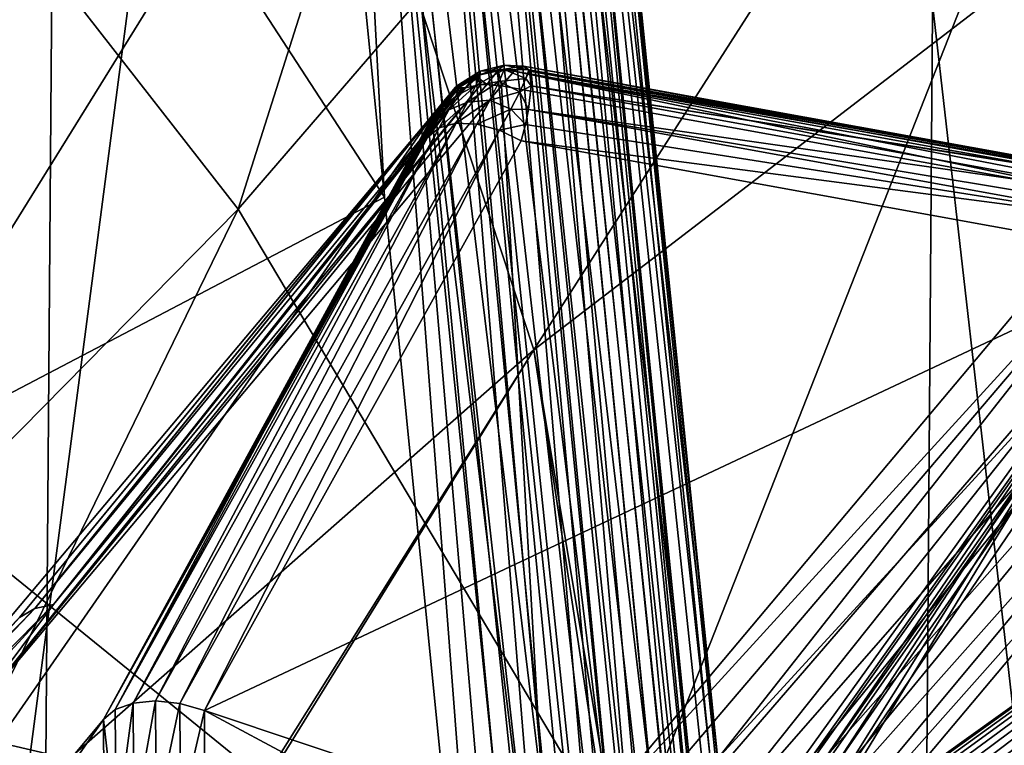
# Model space of a CAD drawing. Header units: metres. Extents: x -109 to 109, y -78 to 121.
# Tile 574 of 656: x 19.421 to 20.67, y -60.123 to -59.203. Entities that reach past the tile are written whole.
import ezdxf

# ---------------------------------------------------------------- set-up
doc = ezdxf.new("R2010")
doc.units = ezdxf.units.M
doc.layers.add('solid_508554_SW0001', color=7, linetype='CONTINUOUS')

msp = doc.modelspace()

# ---------------------------------------------------------------- linework, layer by layer
at = {"layer": 'solid_508554_SW0001'}
for points in [[(20.787945, -61.015335, 18.419571), (20.886244, -49.139118, 11.483312), (19.532137, -50.021473, 9.955032)], [(22.10779, -50.006721, 9.991055), (22.009151, -62.147335, 17.084723), (20.549397, -63.05127, 15.519059)], [(20.641497, -50.914703, 8.418381), (22.10779, -50.006721, 9.991055), (20.549397, -63.05127, 15.519059)], [(19.440199, -61.893547, 16.898468), (19.532137, -50.021473, 9.955032), (18.029377, -50.841457, 8.534774)], [(19.440199, -61.893547, 16.898468), (20.787945, -61.015335, 18.419571), (19.532137, -50.021473, 9.955032)], [(17.94449, -62.709686, 15.484874), (19.440199, -61.893547, 16.898468), (18.029377, -50.841457, 8.534774)], [(20.641497, -50.914703, 8.418381), (20.549397, -63.05127, 15.519059), (18.941591, -63.890049, 14.066255)], [(19.02648, -51.757244, 6.959062), (20.641497, -50.914703, 8.418381), (18.941591, -63.890049, 14.066255)], [(19.072004, -58.641312, 43.516521), (19.697702, -59.443077, 42.127827), (20.524817, -56.840313, 43.212563)], [(19.697702, -59.443077, 42.127827), (21.198177, -57.703152, 41.718082), (20.524817, -56.840313, 43.212563)], [(18.751398, -59.372459, 35.027596), (19.716505, -57.156048, 33.695839), (19.25651, -57.156048, 33.695839)], [(18.751398, -59.372459, 35.027596), (19.88336, -58.791054, 34.678253), (19.716505, -57.156048, 33.695839)], [(20.07741, -60.383686, 35.633266), (19.716505, -57.156048, 33.695839), (19.88336, -58.791054, 34.678253)], [(20.103622, -60.344654, 35.604237), (19.793995, -57.157391, 33.684738), (19.716505, -57.156048, 33.695839)], [(20.07741, -60.383686, 35.633266), (20.103622, -60.344654, 35.604237), (19.716505, -57.156048, 33.695839)], [(20.172499, -60.249714, 35.51326), (19.866192, -57.169052, 33.656834), (19.793995, -57.157391, 33.684738)], [(20.151587, -60.27718, 35.543308), (20.172499, -60.249714, 35.51326), (19.793995, -57.157391, 33.684738)], [(20.128616, -60.308735, 35.573765), (20.151587, -60.27718, 35.543308), (19.793995, -57.157391, 33.684738)], [(20.103622, -60.344654, 35.604237), (20.128616, -60.308735, 35.573765), (19.793995, -57.157391, 33.684738)], [(20.224092, -60.188705, 35.427437), (19.928188, -57.190239, 33.614033), (19.866192, -57.169052, 33.656834)], [(20.208633, -60.205788, 35.455212), (20.224092, -60.188705, 35.427437), (19.866192, -57.169052, 33.656834)], [(20.191471, -60.226036, 35.48386), (20.208633, -60.205788, 35.455212), (19.866192, -57.169052, 33.656834)], [(20.172499, -60.249714, 35.51326), (20.191471, -60.226036, 35.48386), (19.866192, -57.169052, 33.656834)], [(20.270782, -60.147167, 35.326397), (19.975769, -57.219501, 33.55925), (19.928188, -57.190239, 33.614033)], [(20.250313, -60.162987, 35.374752), (20.270782, -60.147167, 35.326397), (19.928188, -57.190239, 33.614033)], [(20.237965, -60.174492, 35.40057), (20.250313, -60.162987, 35.374752), (19.928188, -57.190239, 33.614033)], [(20.224092, -60.188705, 35.427437), (20.237965, -60.174492, 35.40057), (19.928188, -57.190239, 33.614033)], [(20.296869, -60.139145, 35.244602), (20.005709, -57.254852, 33.496216), (19.975769, -57.219501, 33.55925)], [(20.286093, -60.139732, 35.282909), (20.296869, -60.139145, 35.244602), (19.975769, -57.219501, 33.55925)], [(20.270782, -60.147167, 35.326397), (20.286093, -60.139732, 35.282909), (19.975769, -57.219501, 33.55925)], [(20.005709, -57.254852, 33.496216), (20.309111, -60.166344, 35.155151), (20.015972, -57.293892, 33.429207)], [(20.307829, -60.153229, 35.181454), (20.309111, -60.166344, 35.155151), (20.005709, -57.254852, 33.496216)], [(20.303881, -60.143963, 35.211109), (20.307829, -60.153229, 35.181454), (20.005709, -57.254852, 33.496216)], [(20.296869, -60.139145, 35.244602), (20.303881, -60.143963, 35.211109), (20.005709, -57.254852, 33.496216)], [(20.309111, -60.166344, 35.155151), (20.015972, -57.597488, 32.903362), (20.015972, -57.293892, 33.429207)], [(20.072819, -59.621681, 37.295662), (19.809559, -58.823067, 38.678905), (21.434811, -57.493744, 37.396133)], [(20.072819, -59.621681, 37.295662), (21.434811, -57.493744, 37.396133), (21.664719, -58.400303, 35.825932)], [(20.303858, -60.5658, 34.480549), (20.005718, -57.635983, 32.836079), (20.015972, -57.597488, 32.903362)], [(20.309111, -60.166344, 35.155151), (20.309111, -60.528427, 34.528008), (20.015972, -57.597488, 32.903362)], [(20.307817, -60.544724, 34.503399), (20.015972, -57.597488, 32.903362), (20.309111, -60.528427, 34.528008)], [(20.307817, -60.544724, 34.503399), (20.303858, -60.5658, 34.480549), (20.015972, -57.597488, 32.903362)], [(20.286028, -60.625946, 34.440994), (19.975786, -57.672901, 32.773941), (20.005718, -57.635983, 32.836079)], [(20.296827, -60.592438, 34.459629), (20.286028, -60.625946, 34.440994), (20.005718, -57.635983, 32.836079)], [(20.303858, -60.5658, 34.480549), (20.296827, -60.592438, 34.459629), (20.005718, -57.635983, 32.836079)], [(20.237858, -60.745277, 34.412338), (19.928205, -57.705715, 32.721199), (19.975786, -57.672901, 32.773941)], [(20.250206, -60.717171, 34.415264), (20.237858, -60.745277, 34.412338), (19.975786, -57.672901, 32.773941)], [(20.270691, -60.667377, 34.425705), (20.250206, -60.717171, 34.415264), (19.975786, -57.672901, 32.773941)], [(20.286028, -60.625946, 34.440994), (20.270691, -60.667377, 34.425705), (19.975786, -57.672901, 32.773941)], [(19.697702, -59.443077, 42.127827), (20.188845, -60.267937, 40.699127), (21.198177, -57.703152, 41.718082)], [(20.191395, -60.843094, 34.415367), (19.866207, -57.732197, 32.681442), (19.928205, -57.705715, 32.721199)], [(20.208542, -60.808197, 34.412148), (20.191395, -60.843094, 34.415367), (19.928205, -57.705715, 32.721199)], [(20.223991, -60.775631, 34.411228), (20.208542, -60.808197, 34.412148), (19.928205, -57.705715, 32.721199)], [(20.237858, -60.745277, 34.412338), (20.223991, -60.775631, 34.411228), (19.928205, -57.705715, 32.721199)], [(20.188845, -60.267937, 40.699127), (21.726734, -58.590847, 40.180553), (21.198177, -57.703152, 41.718082)], [(20.128633, -60.96212, 34.442005), (19.794003, -57.750534, 32.657387), (19.866207, -57.732197, 32.681442)], [(20.151569, -60.920029, 34.429924), (20.128633, -60.96212, 34.442005), (19.866207, -57.732197, 32.681442)], [(20.172441, -60.880348, 34.421173), (20.151569, -60.920029, 34.429924), (19.866207, -57.732197, 32.681442)], [(20.191395, -60.843094, 34.415367), (20.172441, -60.880348, 34.421173), (19.866207, -57.732197, 32.681442)], [(19.88336, -59.427773, 33.57542), (18.751396, -60.021019, 33.904263), (18.796524, -57.75948, 32.650669)], [(19.88336, -59.427773, 33.57542), (18.796524, -57.75948, 32.650669), (19.716505, -57.75948, 32.650669)], [(19.794003, -57.750534, 32.657387), (19.88336, -59.427773, 33.57542), (19.716505, -57.75948, 32.650669)], [(19.794003, -57.750534, 32.657387), (20.050219, -61.096073, 34.500172), (19.88336, -59.427773, 33.57542)], [(20.077448, -61.051094, 34.477142), (20.050219, -61.096073, 34.500172), (19.794003, -57.750534, 32.657387)], [(20.103666, -61.006424, 34.457855), (20.077448, -61.051094, 34.477142), (19.794003, -57.750534, 32.657387)], [(20.128633, -60.96212, 34.442005), (20.103666, -61.006424, 34.457855), (19.794003, -57.750534, 32.657387)], [(18.123714, -60.291103, 39.449963), (19.419413, -58.037533, 40.039486), (19.809559, -58.823067, 38.678905)], [(20.207659, -60.42757, 35.899399), (20.072819, -59.621681, 37.295662), (21.664719, -58.400303, 35.825932)], [(20.250483, -60.389439, 35.872711), (20.207659, -60.42757, 35.899399), (21.664719, -58.400303, 35.825932)], [(20.292637, -60.354073, 35.842682), (20.250483, -60.389439, 35.872711), (21.664719, -58.400303, 35.825932)], [(20.305771, -60.343502, 35.832539), (20.292637, -60.354073, 35.842682), (21.664719, -58.400303, 35.825932)], [(20.33852, -60.318123, 35.805565), (20.305771, -60.343502, 35.832539), (21.664719, -58.400303, 35.825932)], [(20.38228, -60.286533, 35.765503), (20.33852, -60.318123, 35.805565), (21.664719, -58.400303, 35.825932)], [(20.38228, -60.286533, 35.765503), (21.664719, -58.400303, 35.825932), (21.741535, -59.313309, 34.244556)], [(20.188845, -60.267937, 40.699127), (20.542078, -61.110256, 39.240185), (21.726734, -58.590847, 40.180553)], [(20.542078, -61.110256, 39.240185), (22.106874, -59.49733, 38.610474), (21.726734, -58.590847, 40.180553)], [(18.073944, -61.090916, 42.435535), (19.697702, -59.443077, 42.127827), (19.072004, -58.641312, 43.516521)], [(18.751398, -59.372459, 35.027596), (20.050219, -60.426064, 35.660664), (19.88336, -58.791054, 34.678253)], [(19.88336, -58.791054, 34.678253), (20.050219, -60.426064, 35.660664), (20.07741, -60.383686, 35.633266)], [(18.123714, -60.291103, 39.449963), (19.809559, -58.823067, 38.678905), (18.404993, -61.088379, 38.069042)], [(18.404993, -61.088379, 38.069042), (19.809559, -58.823067, 38.678905), (20.072819, -59.621681, 37.295662)], [(19.978525, -59.284439, 25.716909), (20.004976, -59.268093, 25.714842), (19.998623, -59.273479, 25.672361)], [(19.978525, -59.284439, 25.716909), (19.978601, -59.288342, 25.751955), (20.004976, -59.268093, 25.714842)], [(19.978601, -59.288342, 25.751955), (20.005075, -59.272789, 25.757284), (20.004976, -59.268093, 25.714842)], [(19.998623, -59.273479, 25.672361), (20.027884, -59.266899, 25.663898), (20.013514, -59.284931, 25.619358)], [(19.998623, -59.273479, 25.672361), (20.004976, -59.268093, 25.714842), (20.027884, -59.266899, 25.663898)], [(19.999466, -59.286385, 25.796736), (20.028938, -59.281399, 25.805546), (20.035282, -59.266033, 25.760878)], [(20.005075, -59.272789, 25.757284), (19.999466, -59.286385, 25.796736), (20.035282, -59.266033, 25.760878)], [(20.004976, -59.268093, 25.714842), (20.035164, -59.260712, 25.712543), (20.027884, -59.266899, 25.663898)], [(20.004976, -59.268093, 25.714842), (20.005075, -59.272789, 25.757284), (20.035164, -59.260712, 25.712543)], [(20.005075, -59.272789, 25.757284), (20.035282, -59.266033, 25.760878), (20.035164, -59.260712, 25.712543)], [(20.013514, -59.284931, 25.619358), (20.027884, -59.266899, 25.663898), (20.031857, -59.286671, 25.612473)], [(20.027884, -59.266899, 25.663898), (20.035164, -59.260712, 25.712543), (20.060026, -59.261864, 25.707077)], [(20.027884, -59.266899, 25.663898), (20.060026, -59.261864, 25.707077), (20.047892, -59.268269, 25.657421)], [(20.027884, -59.266899, 25.663898), (20.047892, -59.268269, 25.657421), (20.031857, -59.286671, 25.612473)], [(20.035282, -59.266033, 25.760878), (20.028938, -59.281399, 25.805546), (20.063025, -59.277328, 25.791519)], [(20.047892, -59.268269, 25.657421), (20.807714, -59.427101, 25.369244), (20.031857, -59.286671, 25.612473)], [(20.035164, -59.260712, 25.712543), (20.066751, -59.266521, 25.751608), (20.060026, -59.261864, 25.707077)], [(20.035164, -59.260712, 25.712543), (20.035282, -59.266033, 25.760878), (20.066751, -59.266521, 25.751608)], [(20.035282, -59.266033, 25.760878), (20.063025, -59.277328, 25.791519), (20.066751, -59.266521, 25.751608)], [(20.047892, -59.268269, 25.657421), (20.060026, -59.261864, 25.707077), (20.833263, -59.404472, 25.437679)], [(20.047892, -59.268269, 25.657421), (20.816408, -59.416508, 25.390865), (20.807714, -59.427101, 25.369244)], [(20.047892, -59.268269, 25.657421), (20.824949, -59.408936, 25.413738), (20.816408, -59.416508, 25.390865)], [(20.047892, -59.268269, 25.657421), (20.833263, -59.404472, 25.437679), (20.824949, -59.408936, 25.413738)], [(20.060026, -59.261864, 25.707077), (20.84123, -59.403252, 25.462387), (20.833263, -59.404472, 25.437679)], [(20.060026, -59.261864, 25.707077), (20.066751, -59.266521, 25.751608), (20.84123, -59.403252, 25.462387)], [(20.063025, -59.277328, 25.791519), (20.067432, -59.268063, 25.758345), (20.066751, -59.266521, 25.751608)], [(20.063025, -59.277328, 25.791519), (20.069521, -59.286743, 25.807858), (20.067432, -59.268063, 25.758345)], [(20.066751, -59.266521, 25.751608), (20.848688, -59.405392, 25.487411), (20.84123, -59.403252, 25.462387)], [(20.066751, -59.266521, 25.751608), (20.067432, -59.268063, 25.758345), (20.848688, -59.405392, 25.487411)], [(20.067432, -59.268063, 25.758345), (20.855459, -59.410896, 25.512188), (20.848688, -59.405392, 25.487411)], [(20.067432, -59.268063, 25.758345), (20.069521, -59.286743, 25.807858), (20.855459, -59.410896, 25.512188)], [(19.973331, -59.288822, 25.682159), (19.998623, -59.273479, 25.672361), (19.986116, -59.289169, 25.633591)], [(19.973331, -59.288822, 25.682159), (19.978525, -59.284439, 25.716909), (19.998623, -59.273479, 25.672361)], [(19.973919, -59.299706, 25.784861), (19.999466, -59.286385, 25.796736), (20.005075, -59.272789, 25.757284)], [(19.978601, -59.288342, 25.751955), (19.973919, -59.299706, 25.784861), (20.005075, -59.272789, 25.757284)], [(20.005686, -59.285244, 25.622906), (19.986116, -59.289169, 25.633591), (19.998623, -59.273479, 25.672361)], [(19.988951, -59.307384, 25.831139), (20.017097, -59.305038, 25.844307), (20.028938, -59.281399, 25.805546)], [(19.999466, -59.286385, 25.796736), (19.988951, -59.307384, 25.831139), (20.028938, -59.281399, 25.805546)], [(20.005686, -59.285244, 25.622906), (19.998623, -59.273479, 25.672361), (20.013514, -59.284931, 25.619358)], [(20.028938, -59.281399, 25.805546), (20.017097, -59.305038, 25.844307), (20.055103, -59.294292, 25.827726)], [(20.028938, -59.281399, 25.805546), (20.055103, -59.294292, 25.827726), (20.063025, -59.277328, 25.791519)], [(20.055103, -59.294292, 25.827726), (20.069521, -59.286743, 25.807858), (20.063025, -59.277328, 25.791519)], [(20.013514, -59.284931, 25.619358), (20.031857, -59.286671, 25.612473), (19.341448, -60.107162, 24.191343)], [(20.005686, -59.285244, 25.622906), (20.013514, -59.284931, 25.619358), (19.341448, -60.107162, 24.191343)], [(19.463596, -59.944637, 24.480799), (20.005686, -59.285244, 25.622906), (19.341448, -60.107162, 24.191343)], [(19.341448, -60.107162, 24.191343), (20.031857, -59.286671, 25.612473), (20.089354, -60.281391, 23.88957)], [(19.440094, -59.949448, 24.495804), (19.963161, -59.301575, 25.650627), (19.981529, -59.290848, 25.636532)], [(19.440094, -59.949448, 24.495804), (19.981529, -59.290848, 25.636532), (19.463596, -59.944637, 24.480799)], [(19.463596, -59.944637, 24.480799), (19.986116, -59.289169, 25.633591), (20.005686, -59.285244, 25.622906)], [(19.463596, -59.944637, 24.480799), (19.981529, -59.290848, 25.636532), (19.986116, -59.289169, 25.633591)], [(19.973331, -59.288822, 25.682159), (19.951521, -59.314896, 25.681198), (19.955103, -59.310707, 25.694902)], [(19.963161, -59.301575, 25.650627), (19.951521, -59.314896, 25.681198), (19.973331, -59.288822, 25.682159)], [(19.973331, -59.288822, 25.682159), (19.955103, -59.310707, 25.694902), (19.957561, -59.308437, 25.709585)], [(19.978601, -59.288342, 25.751955), (19.958757, -59.310135, 25.740925), (19.957335, -59.314293, 25.756937)], [(19.978601, -59.288342, 25.751955), (19.957335, -59.314293, 25.756937), (19.973919, -59.299706, 25.784861)], [(19.978525, -59.284439, 25.716909), (19.957561, -59.308437, 25.709585), (19.958809, -59.308208, 25.725021)], [(19.973331, -59.288822, 25.682159), (19.957561, -59.308437, 25.709585), (19.978525, -59.284439, 25.716909)], [(19.978525, -59.284439, 25.716909), (19.958809, -59.308208, 25.725021), (19.958757, -59.310135, 25.740925)], [(19.978525, -59.284439, 25.716909), (19.958757, -59.310135, 25.740925), (19.978601, -59.288342, 25.751955)], [(19.981529, -59.290848, 25.636532), (19.963161, -59.301575, 25.650627), (19.973331, -59.288822, 25.682159)], [(19.965075, -59.317383, 25.813787), (19.988951, -59.307384, 25.831139), (19.999466, -59.286385, 25.796736)], [(19.973919, -59.299706, 25.784861), (19.965075, -59.317383, 25.813787), (19.999466, -59.286385, 25.796736)], [(19.981529, -59.290848, 25.636532), (19.973331, -59.288822, 25.682159), (19.986116, -59.289169, 25.633591)], [(20.017097, -59.305038, 25.844307), (20.043667, -59.316467, 25.859324), (20.055103, -59.294292, 25.827726)], [(20.031857, -59.286671, 25.612473), (20.807714, -59.427101, 25.369244), (20.089354, -60.281391, 23.88957)], [(20.043667, -59.316467, 25.859324), (20.066031, -59.316914, 25.852142), (20.055103, -59.294292, 25.827726)], [(20.055103, -59.294292, 25.827726), (20.066031, -59.316914, 25.852142), (20.069521, -59.286743, 25.807858)], [(20.069521, -59.286743, 25.807858), (20.066031, -59.316914, 25.852142), (20.866396, -59.431454, 25.558945)], [(20.069521, -59.286743, 25.807858), (20.856262, -59.411831, 25.515293), (20.855459, -59.410896, 25.512188)], [(20.069521, -59.286743, 25.807858), (20.866396, -59.431454, 25.558945), (20.856262, -59.411831, 25.515293)], [(19.420513, -59.960987, 24.512655), (19.946928, -59.320854, 25.668741), (19.961403, -59.303051, 25.652235)], [(19.420513, -59.960987, 24.512655), (19.961403, -59.303051, 25.652235), (19.440094, -59.949448, 24.495804)], [(19.440094, -59.949448, 24.495804), (19.961403, -59.303051, 25.652235), (19.963161, -59.301575, 25.650627)], [(19.958809, -59.308208, 25.725021), (19.957561, -59.308437, 25.709585), (19.527185, -60.09037, 26.420424)], [(19.958757, -59.310135, 25.740925), (19.958809, -59.308208, 25.725021), (19.527185, -60.09037, 26.420424)], [(19.957561, -59.308437, 25.709585), (19.955103, -59.310707, 25.694902), (19.527185, -60.09037, 26.420424)], [(19.961403, -59.303051, 25.652235), (19.946928, -59.320854, 25.668741), (19.951521, -59.314896, 25.681198)], [(19.973919, -59.299706, 25.784861), (19.9545, -59.320702, 25.772629), (19.950262, -59.3293, 25.787521)], [(19.973919, -59.299706, 25.784861), (19.950262, -59.3293, 25.787521), (19.965075, -59.317383, 25.813787)], [(19.961403, -59.303051, 25.652235), (19.951521, -59.314896, 25.681198), (19.963161, -59.301575, 25.650627)], [(19.988951, -59.307384, 25.831139), (19.952745, -59.340134, 25.837345), (19.97436, -59.334305, 25.859024)], [(19.965075, -59.317383, 25.813787), (19.952745, -59.340134, 25.837345), (19.988951, -59.307384, 25.831139)], [(19.973919, -59.299706, 25.784861), (19.957335, -59.314293, 25.756937), (19.9545, -59.320702, 25.772629)], [(20.017097, -59.305038, 25.844307), (19.97436, -59.334305, 25.859024), (20.000704, -59.335278, 25.875641)], [(19.988951, -59.307384, 25.831139), (19.97436, -59.334305, 25.859024), (20.017097, -59.305038, 25.844307)], [(20.017097, -59.305038, 25.844307), (20.000704, -59.335278, 25.875641), (20.043667, -59.316467, 25.859324)], [(19.946928, -59.320854, 25.668741), (18.839952, -60.915432, 24.991379), (19.527185, -60.09037, 26.420424)], [(19.946928, -59.320854, 25.668741), (19.257671, -60.139748, 24.250376), (18.839952, -60.915432, 24.991379)], [(19.420513, -59.960987, 24.512655), (19.257671, -60.139748, 24.250376), (19.946928, -59.320854, 25.668741)], [(19.957335, -59.314293, 25.756937), (19.958757, -59.310135, 25.740925), (19.527185, -60.09037, 26.420424)], [(19.955103, -59.310707, 25.694902), (19.951521, -59.314896, 25.681198), (19.527185, -60.09037, 26.420424)], [(19.9545, -59.320702, 25.772629), (19.957335, -59.314293, 25.756937), (19.527185, -60.09037, 26.420424)], [(19.951521, -59.314896, 25.681198), (19.946928, -59.320854, 25.668741), (19.527185, -60.09037, 26.420424)], [(19.950262, -59.3293, 25.787521), (19.9545, -59.320702, 25.772629), (19.527185, -60.09037, 26.420424)], [(19.965075, -59.317383, 25.813787), (19.94471, -59.339886, 25.801085), (19.938005, -59.352139, 25.812811)], [(19.965075, -59.317383, 25.813787), (19.938005, -59.352139, 25.812811), (19.952745, -59.340134, 25.837345)], [(19.965075, -59.317383, 25.813787), (19.950262, -59.3293, 25.787521), (19.94471, -59.339886, 25.801085)], [(20.043667, -59.316467, 25.859324), (20.000704, -59.335278, 25.875641), (20.029222, -59.34296, 25.88558)], [(20.043667, -59.316467, 25.859324), (20.029222, -59.34296, 25.88558), (20.062225, -59.335724, 25.871265)], [(20.043667, -59.316467, 25.859324), (20.062225, -59.335724, 25.871265), (20.066031, -59.316914, 25.852142)], [(20.066031, -59.316914, 25.852142), (20.062225, -59.335724, 25.871265), (20.873318, -59.46344, 25.599489)], [(20.066031, -59.316914, 25.852142), (20.871264, -59.450428, 25.585426), (20.866396, -59.431454, 25.558945)], [(20.066031, -59.316914, 25.852142), (20.873318, -59.46344, 25.599489), (20.871264, -59.450428, 25.585426)], [(20.423271, -60.259647, 35.723312), (20.38228, -60.286533, 35.765503), (21.741535, -59.313309, 34.244556)], [(20.46102, -60.237564, 35.679882), (20.423271, -60.259647, 35.723312), (21.741535, -59.313309, 34.244556)], [(20.495079, -60.220284, 35.636192), (20.46102, -60.237564, 35.679882), (21.741535, -59.313309, 34.244556)], [(20.526012, -60.20731, 35.591896), (20.495079, -60.220284, 35.636192), (21.741535, -59.313309, 34.244556)], [(20.553123, -60.198711, 35.548405), (20.526012, -60.20731, 35.591896), (21.741535, -59.313309, 34.244556)], [(20.576715, -60.19405, 35.505829), (20.553123, -60.198711, 35.548405), (21.741535, -59.313309, 34.244556)], [(20.596952, -60.19297, 35.464436), (20.576715, -60.19405, 35.505829), (21.741535, -59.313309, 34.244556)], [(20.614, -60.195171, 35.424381), (20.596952, -60.19297, 35.464436), (21.741535, -59.313309, 34.244556)], [(20.639233, -60.208347, 35.348625), (20.614, -60.195171, 35.424381), (21.741535, -59.313309, 34.244556)], [(20.653803, -60.231754, 35.278709), (20.639233, -60.208347, 35.348625), (21.741535, -59.313309, 34.244556)], [(20.658594, -60.264225, 35.214725), (20.653803, -60.231754, 35.278709), (21.741535, -59.313309, 34.244556)], [(20.658886, -60.449478, 34.90052), (20.658594, -60.264225, 35.214725), (21.741535, -59.313309, 34.244556)], [(20.658886, -60.449478, 34.90052), (21.741535, -59.313309, 34.244556), (21.664719, -60.226318, 32.663177)], [(19.94471, -59.339886, 25.801085), (19.950262, -59.3293, 25.787521), (19.527185, -60.09037, 26.420424)], [(19.732292, -59.721825, 26.117283), (19.94471, -59.339886, 25.801085), (19.527185, -60.09037, 26.420424)], [(19.952745, -59.340134, 25.837345), (19.938005, -59.352139, 25.812811), (19.542028, -60.07766, 26.444056)], [(19.952745, -59.340134, 25.837345), (19.542028, -60.07766, 26.444056), (19.564505, -60.069508, 26.463858)], [(19.97436, -59.334305, 25.859024), (19.564505, -60.069508, 26.463858), (19.592916, -60.066818, 26.477926)], [(19.97436, -59.334305, 25.859024), (19.952745, -59.340134, 25.837345), (19.564505, -60.069508, 26.463858)], [(20.000704, -59.335278, 25.875641), (19.97436, -59.334305, 25.859024), (19.592916, -60.066818, 26.477926)], [(20.000704, -59.335278, 25.875641), (19.592916, -60.066818, 26.477926), (19.624075, -60.070038, 26.484472)], [(20.029222, -59.34296, 25.88558), (20.000704, -59.335278, 25.875641), (19.624075, -60.070038, 26.484472)], [(20.029222, -59.34296, 25.88558), (19.624075, -60.070038, 26.484472), (19.65517, -60.078934, 26.482828)], [(20.029222, -59.34296, 25.88558), (19.65517, -60.078934, 26.482828), (20.057117, -59.35659, 25.887878)], [(19.732292, -59.721825, 26.117283), (19.938005, -59.352139, 25.812811), (19.94471, -59.339886, 25.801085)], [(20.029222, -59.34296, 25.88558), (20.057117, -59.35659, 25.887878), (20.062225, -59.335724, 25.871265)], [(20.062225, -59.335724, 25.871265), (20.057117, -59.35659, 25.887878), (20.873318, -59.46344, 25.599489)], [(19.542028, -60.07766, 26.444056), (19.938005, -59.352139, 25.812811), (19.732292, -59.721825, 26.117283)], [(20.875788, -59.504768, 25.631227), (20.057117, -59.35659, 25.887878), (19.65517, -60.078934, 26.482828)], [(20.873318, -59.46344, 25.599489), (20.057117, -59.35659, 25.887878), (20.875788, -59.504768, 25.631227)], [(18.751398, -59.372459, 35.027596), (18.706264, -61.588871, 36.359348), (20.050219, -60.426064, 35.660664)], [(19.88336, -59.427773, 33.57542), (20.050219, -61.096073, 34.500172), (18.751396, -60.021019, 33.904263)], [(20.855965, -59.441914, 25.357065), (20.089354, -60.281391, 23.88957), (20.807714, -59.427101, 25.369244)], [(18.073944, -61.090916, 42.435535), (18.524599, -61.847782, 41.124611), (19.697702, -59.443077, 42.127827)], [(18.524599, -61.847782, 41.124611), (20.188845, -60.267937, 40.699127), (19.697702, -59.443077, 42.127827)], [(20.129402, -60.295109, 23.875729), (20.089354, -60.281391, 23.88957), (20.855965, -59.441914, 25.357065)], [(20.167467, -60.31673, 23.867537), (20.129402, -60.295109, 23.875729), (20.855965, -59.441914, 25.357065)], [(20.167467, -60.31673, 23.867537), (20.855965, -59.441914, 25.357065), (20.901005, -59.467434, 25.352444)], [(20.201656, -60.345196, 23.865395), (20.167467, -60.31673, 23.867537), (20.901005, -59.467434, 25.352444)], [(20.201656, -60.345196, 23.865395), (20.901005, -59.467434, 25.352444), (20.939745, -59.501926, 25.355713)], [(20.875788, -59.504768, 25.631227), (19.65517, -60.078934, 26.482828), (20.311438, -60.298424, 26.336487)], [(20.230278, -60.379082, 23.86941), (20.201656, -60.345196, 23.865395), (20.939745, -59.501926, 25.355713)], [(20.230278, -60.379082, 23.86941), (20.939745, -59.501926, 25.355713), (20.96957, -59.543064, 25.366648)], [(20.875788, -59.504768, 25.631227), (20.311438, -60.298424, 26.336487), (20.33021, -60.304436, 26.332142)], [(20.875788, -59.504768, 25.631227), (20.33021, -60.304436, 26.332142), (20.346302, -60.316505, 26.332499)], [(20.875788, -59.504768, 25.631227), (20.346302, -60.316505, 26.332499), (20.357172, -60.332687, 26.337473)], [(20.875788, -59.504768, 25.631227), (20.357172, -60.332687, 26.337473), (20.361061, -60.350418, 26.346296)], [(20.893496, -60.864239, 26.425589), (20.875788, -59.504768, 25.631227), (20.361061, -60.350418, 26.346296)], [(20.542078, -61.110256, 39.240185), (20.754988, -61.964287, 37.76096), (22.106874, -59.49733, 38.610474)], [(20.251909, -60.416714, 23.879385), (20.230278, -60.379082, 23.86941), (20.96957, -59.543064, 25.366648)], [(20.251909, -60.416714, 23.879385), (20.96957, -59.543064, 25.366648), (20.988462, -59.588066, 25.38451)], [(20.26548, -60.456226, 23.894825), (20.251909, -60.416714, 23.879385), (20.988462, -59.588066, 25.38451)], [(20.26548, -60.456226, 23.894825), (20.988462, -59.588066, 25.38451), (20.99515, -59.633667, 25.407967)], [(18.806562, -61.638912, 36.625881), (18.404993, -61.088379, 38.069042), (20.072819, -59.621681, 37.295662)], [(18.843311, -61.608612, 36.609211), (18.806562, -61.638912, 36.625881), (20.072819, -59.621681, 37.295662)], [(18.843311, -61.608612, 36.609211), (20.072819, -59.621681, 37.295662), (20.197104, -60.43729, 35.905411)], [(20.197104, -60.43729, 35.905411), (20.072819, -59.621681, 37.295662), (20.207659, -60.42757, 35.899399)], [(20.26548, -60.456226, 23.894825), (20.99515, -59.633667, 25.407967), (20.270317, -60.495655, 23.914961)], [(20.295595, -62.731335, 25.206665), (20.270317, -60.495655, 23.914961), (20.99515, -59.633667, 25.407967)], [(20.295595, -62.731335, 25.206665), (20.99515, -59.633667, 25.407967), (21.009699, -60.747803, 26.059086)], [(19.542028, -60.07766, 26.444056), (19.732292, -59.721825, 26.117283), (19.527185, -60.09037, 26.420424)], [(18.834684, -60.584473, 23.372578), (19.463596, -59.944637, 24.480799), (18.943893, -60.507545, 23.497856)], [(19.440094, -59.949448, 24.495804), (19.463596, -59.944637, 24.480799), (18.834684, -60.584473, 23.372578)], [(19.463596, -59.944637, 24.480799), (19.341448, -60.107162, 24.191343), (18.943893, -60.507545, 23.497856)], [(18.811941, -60.588505, 23.38892), (19.440094, -59.949448, 24.495804), (18.834684, -60.584473, 23.372578)], [(19.420513, -59.960987, 24.512655), (19.440094, -59.949448, 24.495804), (18.811941, -60.588505, 23.38892)], [(20.050219, -61.096073, 34.500172), (19.390108, -61.699596, 34.834713), (18.751396, -60.021019, 33.904263)], [(19.564505, -60.069508, 26.463858), (19.542028, -60.07766, 26.444056), (19.542908, -60.231674, 26.53517)], [(19.564505, -60.069508, 26.463858), (19.542908, -60.231674, 26.53517), (19.565657, -60.22044, 26.553148)], [(19.592916, -60.066818, 26.477926), (19.564505, -60.069508, 26.463858), (19.565657, -60.22044, 26.553148)], [(19.592916, -60.066818, 26.477926), (19.565657, -60.22044, 26.553148), (19.593962, -60.21283, 26.564011)], [(19.624075, -60.070038, 26.484472), (19.592916, -60.066818, 26.477926), (19.593962, -60.21283, 26.564011)], [(19.624075, -60.070038, 26.484472), (19.593962, -60.21283, 26.564011), (19.62487, -60.209656, 26.566597)], [(19.624075, -60.070038, 26.484472), (19.62487, -60.209656, 26.566597), (19.65517, -60.078934, 26.482828)], [(19.542028, -60.07766, 26.444056), (19.527185, -60.09037, 26.420424), (19.542908, -60.231674, 26.53517)], [(19.65517, -60.078934, 26.482828), (19.62487, -60.209656, 26.566597), (19.65563, -60.211216, 26.560654)], [(19.65517, -60.078934, 26.482828), (19.65563, -60.211216, 26.560654), (19.983295, -60.254787, 26.448652)], [(19.65517, -60.078934, 26.482828), (19.983295, -60.254787, 26.448652), (20.311438, -60.298424, 26.336487)], [(19.527185, -60.09037, 26.420424), (18.839952, -60.915432, 24.991379), (18.840124, -61.071129, 25.081699)], [(19.527185, -60.09037, 26.420424), (18.840124, -61.071129, 25.081699), (19.527723, -60.245522, 26.511694)], [(19.527185, -60.09037, 26.420424), (19.527723, -60.245522, 26.511694), (19.542908, -60.231674, 26.53517)], [(18.943893, -60.507545, 23.497856), (19.341448, -60.107162, 24.191343), (20.089354, -60.281391, 23.88957)]]:
    msp.add_3dface(points, dxfattribs=at)

doc.saveas('drawing.dxf')
